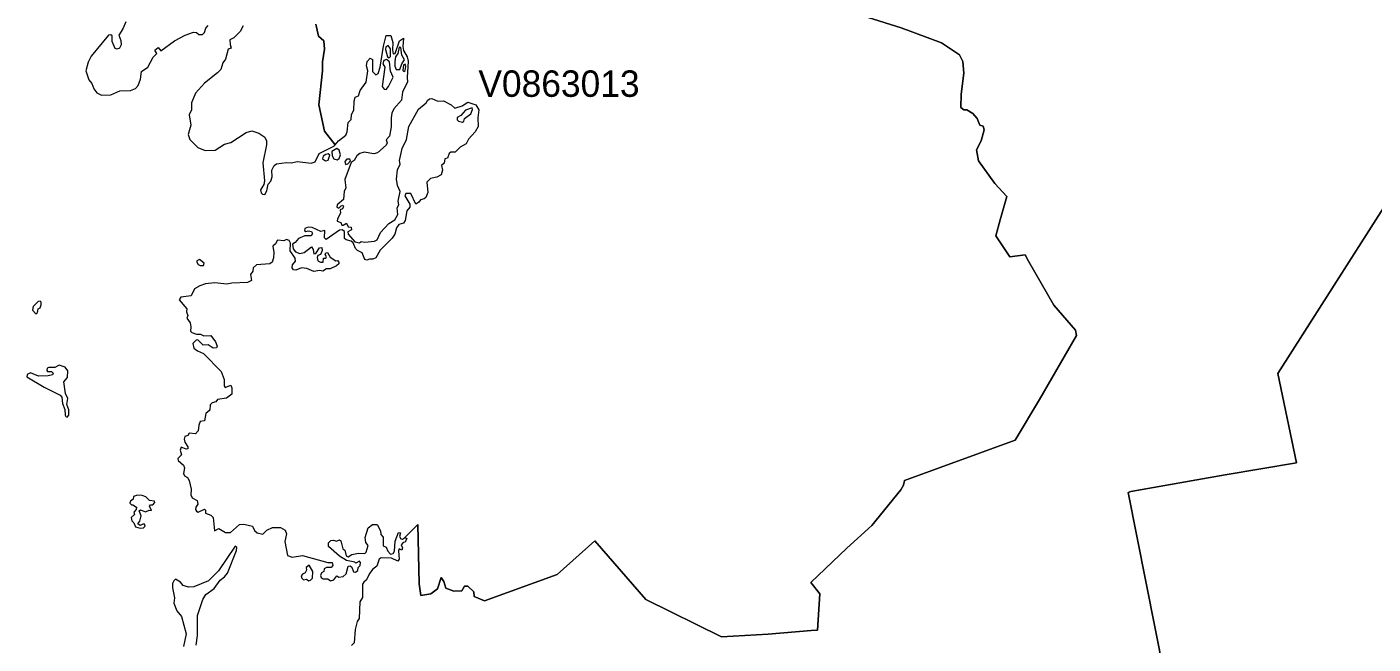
# Model space of a CAD drawing. Extents: x 369010 to 735936, y 6377141 to 6616555.
# Drawn here: x 480774 to 485866, y 6484938 to 6487273 of the extents above; entities that cross this region are included whole.
import ezdxf
from ezdxf.enums import TextEntityAlignment as Align

# ---------------------------------------------------------------- set-up
doc = ezdxf.new("R2010")
doc.units = 0
doc.header["$LTSCALE"] = 40
doc.layers.add('3', color=7, linetype='Continuous', lineweight=13)
doc.layers.add('4', color=7, linetype='Continuous')

msp = doc.modelspace()

# ---------------------------------------------------------------- linework, layer by layer
at = {"layer": '3'}
for points in [[(482340.23, 6485189.61), (482350.65, 6485174.88), (482358.27, 6485149.23), (482388.55, 6485138.3), (482418.68, 6485139.96), (482429.6, 6485157.34), (482441.18, 6485156.68), (482464.36, 6485135.49), (482466.18, 6485118.11), (482504.08, 6485101.4), (482778.98, 6485202.02), (482921.81, 6485328.63), (483115.28, 6485106.2), (483400.78, 6484965.52), (483577.37, 6484975.78), (483739.73, 6484990.01), (483764.22, 6484990.51), (483773.16, 6485128.87), (483739.23, 6485171.41), (483875.61, 6485300.66), (483969.61, 6485387.39), (484079.51, 6485521.78), (484089.6, 6485538.99), (484093.58, 6485557.69), (484512.3, 6485710.29), (484604.16, 6485863.87), (484743.51, 6486106.17), (484739.54, 6486126.53), (484658.61, 6486221.03), (484562.12, 6486386.7), (484549.21, 6486410.37), (484491.94, 6486403.42), (484439.31, 6486482.53), (484455.37, 6486542.94), (484480.52, 6486631.81), (484435.01, 6486681.3), (484372.95, 6486766.04), (484366, 6486808.57), (484383.87, 6486842), (484394.46, 6486884.37), (484390.49, 6486897.78), (484378.91, 6486901.09), (484367.98, 6486926.74), (484351.93, 6486946.1), (484329.42, 6486959.51), (484317.83, 6486959.51), (484306.91, 6486967.95), (484307.57, 6487019.42), (484318, 6487098.2), (484313.53, 6487142.06), (484301.95, 6487167.71), (484232.77, 6487213.23), (484081, 6487269.83), (483851.11, 6487341.82)], [(483851.11, 6487341.82), (484081, 6487269.83), (484232.77, 6487213.23), (484301.95, 6487167.71), (484313.53, 6487142.06), (484318, 6487098.2), (484307.57, 6487019.42), (484306.91, 6486967.95), (484317.83, 6486959.51), (484329.42, 6486959.51), (484351.93, 6486946.1), (484367.98, 6486926.74), (484378.91, 6486901.09), (484390.49, 6486897.78), (484394.46, 6486884.37), (484383.87, 6486842), (484366, 6486808.57), (484372.95, 6486766.04)], [(481147.61, 6487292.84), (481136.19, 6487266.19), (481121.29, 6487242.52), (481129.73, 6487221.5), (481130.39, 6487205.12), (481123.61, 6487192.87), (481114.84, 6487189.56), (481107.06, 6487191.71), (481096.3, 6487217.7), (481096.3, 6487239.05), (481091, 6487243.68), (481083.06, 6487241.69), (481017.02, 6487163.25), (481004.94, 6487140.24), (480997, 6487106.64), (481008.09, 6487073.54), (481019.17, 6487059.47), (481027.12, 6487038.46), (481038.87, 6487023.56), (481056.41, 6487015.62), (481091, 6487015.95), (481125.26, 6487031.67), (481165.65, 6487033.16), (481185.17, 6487040.77), (481194.44, 6487051.37), (481203.21, 6487076.19), (481207.02, 6487105.15), (481230.69, 6487120.38), (481251.71, 6487158.94), (481265.11, 6487172.35), (481258.16, 6487184.93), (481270.24, 6487194.86), (481280.84, 6487182.94), (481332.31, 6487221.17), (481371.86, 6487241.69), (481403.47, 6487253.61), (481415.23, 6487252.45), (481424.49, 6487244.84), (481437.4, 6487244.34), (481445.02, 6487252.78), (481450.31, 6487268.84), (481459.08, 6487279.1)], [(481592.31, 6487276.78), (481580.23, 6487255.43), (481556.23, 6487232.59), (481542, 6487223.82), (481542.5, 6487207.1), (481546.97, 6487192.54), (481534.88, 6487188.73), (481524.95, 6487150.67), (481514.86, 6487137.92), (481506.75, 6487112.44), (481494.67, 6487099.03), (481446.17, 6487060.96), (481411.58, 6487022.4), (481396.03, 6486986.16), (481396.03, 6486959.51), (481388.08, 6486940.48), (481393.88, 6486901.25), (481383.61, 6486865.67), (481389.74, 6486846.97), (481420.69, 6486816.85), (481447.66, 6486805.1), (481486.06, 6486806.92), (481521.15, 6486829.09)], [(481521.15, 6486829.09), (481545.81, 6486836.38), (481603.57, 6486873.78), (481624.59, 6486879.9), (481651.73, 6486871.79), (481673.41, 6486856.24), (481679.54, 6486842.5), (481680.2, 6486827.27), (481666.13, 6486758.59), (481672.42, 6486690.73), (481669.44, 6486676.5), (481658.02, 6486656.31), (481659.51, 6486645.22), (481664.47, 6486640.25), (481674.4, 6486639.59), (481681.19, 6486652.83), (481685.99, 6486678.82), (481696.58, 6486690.24), (481701.22, 6486706.29), (481700.89, 6486730.78), (481709.16, 6486749.32), (481717.6, 6486755.11), (481756.16, 6486759.75), (481772.88, 6486758.59), (481797.54, 6486763.88), (481849.34, 6486757.76), (481863.91, 6486762.73), (481879.46, 6486794.34), (481934.91, 6486821.81), (481939.71, 6486827.77), (481899.49, 6486878.25), (481877.64, 6486978.71), (481891.88, 6487106.64), (481892.54, 6487141.4), (481899.49, 6487189.56), (481896.35, 6487221.01), (481876.32, 6487237.72), (481867.22, 6487283.24)], [(481867.22, 6487283.24), (481876.32, 6487237.72), (481896.35, 6487221.01), (481899.49, 6487189.56), (481892.54, 6487141.4), (481891.88, 6487106.64), (481877.64, 6486978.71), (481899.49, 6486878.25), (481939.71, 6486827.77), (481952.12, 6486842.83), (481980.75, 6486863.85), (481985.22, 6486876.76), (481988.7, 6486911.85), (482000.61, 6486923.6), (482001.94, 6486942.3), (482010.71, 6486958.02), (482011.37, 6486990.79), (482016, 6487008), (482027.76, 6487012.97), (482034.71, 6487033.16), (482056.55, 6487063.94), (482063.5, 6487107.47), (482058.87, 6487126.17), (482061.19, 6487141.9), (482072.61, 6487155.47), (482080.55, 6487149.51), (482080.55, 6487104), (482093.13, 6487092.58), (482102.73, 6487096.88), (482110.67, 6487120.38), (482122.09, 6487200.98), (482133.18, 6487240.21), (482150.72, 6487241.36), (482158.34, 6487214.72)], [(482158.34, 6487214.72), (482156.52, 6487186.75), (482159.83, 6487171.52), (482166.45, 6487173.01), (482182.83, 6487220.68), (482198.89, 6487230.61), (482195.74, 6487199.82), (482198.22, 6487184.6), (482212.79, 6487160.1), (482215.44, 6487144.05), (482211.96, 6487082.31), (482213.78, 6487065.1), (482194.91, 6487026.21), (482191.11, 6486996.58), (482162.14, 6486963.65), (482154.53, 6486946.6), (482151.55, 6486929.72), (482151.55, 6486895.46), (482145.59, 6486859.55), (482133.35, 6486846.31), (482137.15, 6486835.22), (482133.35, 6486825.29), (482100.41, 6486797.15), (482086.01, 6486793.68), (482049.27, 6486799.8), (482032.56, 6486794.01), (482021.96, 6486784.9), (482012.03, 6486767.36), (481999.95, 6486760.41), (481976.78, 6486696.03), (481980.59, 6486662.76), (481974.46, 6486651.84), (481971.48, 6486620.89), (481947.98, 6486599.54), (481946.33, 6486590.77), (481953.94, 6486587.62), (481962.38, 6486596.39), (481969.33, 6486598.71), (481970.82, 6486593.42), (481967.02, 6486585.47), (481958.57, 6486581.66), (481960.06, 6486569.09), (481948.64, 6486547.24), (481947.49, 6486537.81), (481960.89, 6486533.17), (481964.7, 6486523.57), (481969.66, 6486523.24), (481983.07, 6486530.52), (481988.7, 6486517.45), (482000.94, 6486515.63), (482001.27, 6486505.7), (481988.37, 6486498.09), (481988.7, 6486489.31), (482014.02, 6486460.35), (482032.06, 6486456.05), (482038.51, 6486461.51), (482052.58, 6486459.19), (482089.16, 6486462.67), (482098.26, 6486467.63), (482111.17, 6486495.44), (482143.11, 6486529.03), (482165.95, 6486543.43), (482176.38, 6486563.29), (482174.72, 6486588.45), (482180.52, 6486600.7), (482177.7, 6486613.61), (482185.65, 6486650.18), (482175.39, 6486673.52), (482172.24, 6486697.85), (482175.88, 6486732.6), (482185.15, 6486753.95), (482182.83, 6486768.02), (482193.42, 6486813.87), (482209.64, 6486847.8), (482218.09, 6486896.29), (482255.49, 6486962.16), (482284.62, 6486985.83), (482289.58, 6486995.42), (482297.2, 6487001.55), (482305.97, 6487002.21), (482327.98, 6486992.28), (482349.33, 6486993.11), (482378.13, 6486978.54), (482391.86, 6486965.3), (482420.5, 6486974.41), (482441.52, 6486988.47), (482472.3, 6486977.88), (482483.06, 6486959.84), (482479.25, 6486929.72), (482480.74, 6486896.29), (482469.49, 6486876.43), (482443.67, 6486848.62), (482435.56, 6486831.08), (482413.05, 6486818.34), (482394.18, 6486798.97), (482377.47, 6486799.3), (482371.67, 6486794.83), (482365.22, 6486776.79), (482354.63, 6486774.15), (482351.81, 6486757.43)], [(485142.04, 6484489.2), (484939.3, 6485511.52), (484948.9, 6485515.32), (485306.06, 6485578.21), (485576.33, 6485623.73), (485505.49, 6485961.85), (486063.07, 6486835.55)], [(486063.07, 6486835.55), (485505.49, 6485961.85), (485576.33, 6485623.73), (485306.06, 6485578.21), (484948.9, 6485515.32), (484939.3, 6485511.52), (485142.04, 6484489.2)], [(482351.81, 6486757.43), (482341.55, 6486748.33), (482346.19, 6486730.78), (482341.22, 6486714.23), (482324.84, 6486704.8), (482300.18, 6486699.83), (482286.44, 6486685.77), (482290.74, 6486647.2), (482283.13, 6486628.17), (482275.85, 6486622.38), (482262.94, 6486618.57), (482256.81, 6486609.8), (482244.9, 6486602.52), (482226.19, 6486643.07), (482207.66, 6486643.07), (482203.02, 6486633.8), (482222.39, 6486602.52), (482221.73, 6486591.1), (482210.31, 6486577.36), (482205.18, 6486540.45), (482198.22, 6486530.86), (482181.01, 6486525.56), (482172.24, 6486513.64), (482165.12, 6486488.98), (482155.86, 6486474.09), (482110.01, 6486428.24), (482093.13, 6486400.11), (482082.87, 6486394.31), (482069.96, 6486394.81), (482059.2, 6486391.34), (482051.59, 6486393.65), (482041.66, 6486418.81), (482024.11, 6486426.75), (482016.5, 6486435.19), (482007.9, 6486455.72), (482000.78, 6486463), (481980.92, 6486467.14), (481975.62, 6486472.6), (481975.13, 6486498.91), (481966.35, 6486506.03), (481956.42, 6486503.88), (481906.11, 6486469.12), (481899.49, 6486475.25), (481900.98, 6486502.72), (481885.42, 6486499.24), (481852.65, 6486514.8), (481838.09, 6486515.3), (481825.18, 6486510.33), (481823.69, 6486502.72), (481828.99, 6486498.91), (481838.09, 6486501.89), (481850, 6486498.91), (481853.81, 6486491.96), (481849.18, 6486482.86), (481824.68, 6486482.86), (481800.68, 6486472.93), (481788.11, 6486457.7), (481778.67, 6486451.58), (481781.32, 6486433.7), (481789.26, 6486422.12), (481806.64, 6486416.49), (481822.2, 6486419.47), (481850.5, 6486441.32), (481856.13, 6486431.72), (481859.27, 6486415.33), (481866.89, 6486416.16), (481880.62, 6486437.84), (481889.06, 6486438.67), (481890.88, 6486426.75), (481884.76, 6486411.86), (481874.83, 6486408.05), (481871.52, 6486400.44), (481874.5, 6486388.69), (481884.76, 6486382.56), (481894.36, 6486383.23), (481895.52, 6486398.95), (481904.29, 6486397.79), (481906.61, 6486403.09), (481902.3, 6486412.35), (481904.29, 6486418.31), (481910.74, 6486419.14), (481920.67, 6486402.42), (481942.02, 6486388.19), (481948.48, 6486389.35), (481953.44, 6486383.72), (481953.44, 6486377.27), (481944.34, 6486368.83), (481920.67, 6486358.07), (481907.1, 6486358.57), (481892.7, 6486348.64), (481881.12, 6486351.95), (481859.11, 6486348.14), (481832.46, 6486358.9), (481812.93, 6486361.54), (481790.75, 6486352.44), (481782.48, 6486353.6), (481777.02, 6486361.21), (481779, 6486373.46), (481789.26, 6486386.37), (481788.6, 6486398.95)], [(484372.95, 6486766.04), (484435.01, 6486681.3), (484480.52, 6486631.81), (484455.37, 6486542.94), (484439.31, 6486482.53), (484491.94, 6486403.42), (484549.21, 6486410.37), (484562.12, 6486386.7), (484658.61, 6486221.03), (484739.54, 6486126.53), (484743.51, 6486106.17), (484604.16, 6485863.87), (484512.3, 6485710.29), (484093.58, 6485557.69), (484089.6, 6485538.99), (484079.51, 6485521.78), (483969.61, 6485387.39), (483875.61, 6485300.66), (483739.23, 6485171.41), (483773.16, 6485128.87), (483764.22, 6484990.51), (483739.73, 6484990.01), (483577.37, 6484975.78), (483400.78, 6484965.52), (483115.28, 6485106.2), (482921.81, 6485328.63), (482778.98, 6485202.02), (482504.08, 6485101.4), (482466.18, 6485118.11), (482464.36, 6485135.49), (482441.18, 6485156.68), (482429.6, 6485157.34), (482418.68, 6485139.96), (482388.55, 6485138.3), (482358.27, 6485149.23), (482350.65, 6485174.88), (482340.23, 6485189.61), (482326.82, 6485146.58), (482301.17, 6485128.54), (482264.43, 6485121.59), (482257.31, 6485165.94), (482252.18, 6485391.03), (482201.87, 6485339.56), (482203.36, 6485340.55), (482210.47, 6485338.4), (482204.02, 6485324.17), (482197.56, 6485323.01), (482189.62, 6485314.24), (482194.09, 6485302.48), (482191.44, 6485293.38), (482182.01, 6485298.68), (482179.69, 6485291.4), (482182.01, 6485259.45), (482176.54, 6485251.84), (482152.55, 6485263.59), (482113.32, 6485263.92), (482106.04, 6485258.96), (482097.76, 6485233.47), (482082.87, 6485221.22), (482070.29, 6485205.66), (482058.37, 6485181.67), (482048.11, 6485172.89), (482043.48, 6485164.45), (482043.81, 6485114.8), (482033.38, 6485098.42), (482030.07, 6485035.2), (482022.46, 6485024.11), (482015.34, 6484993.16), (482011.54, 6484943.34), (482001.61, 6484932.25)], [(481788.6, 6486398.95), (481769.9, 6486425.59), (481771.06, 6486455.05), (481765.6, 6486465.65), (481755.67, 6486469.45), (481745.07, 6486464.49), (481721.08, 6486465.98), (481714.62, 6486452.24), (481703.53, 6486443.97), (481708, 6486419.97), (481706.51, 6486399.28), (481701.55, 6486382.89), (481692.11, 6486377.1), (481642.79, 6486372.63), (481630.21, 6486361.54), (481628.56, 6486348.97), (481619.79, 6486336.39), (481623.59, 6486313.55), (481608.7, 6486306.6), (481549.28, 6486303.95), (481529.59, 6486300.14), (481484.57, 6486305.11), (481449.15, 6486300.97), (481427.97, 6486293.69), (481407.45, 6486281.77), (481394.87, 6486256.28), (481356.31, 6486250.99), (481349.85, 6486240.23), (481378.32, 6486207.13), (481377.16, 6486195.21), (481382.46, 6486181.15), (481378.98, 6486171.55), (481390.9, 6486153.67), (481394.21, 6486138.78), (481393.05, 6486122.06), (481397.68, 6486116.76), (481415.06, 6486111.3), (481429.96, 6486111.3), (481443.69, 6486104.85), (481469.18, 6486106.01), (481486.72, 6486082.34), (481494.01, 6486065.62), (481491.36, 6486059.17), (481478.78, 6486058.34), (481458.92, 6486070.26), (481440.55, 6486069.76), (481420.02, 6486088.79), (481413.57, 6486088.13), (481401.65, 6486075.55), (481405.46, 6486057.68), (481418.87, 6486047.75), (481441.71, 6486037.32), (481508.24, 6485969.13), (481520.49, 6485939.01), (481519.66, 6485915.35), (481523.96, 6485909.22), (481544.81, 6485917.33), (481549.12, 6485908.06), (481549.12, 6485884.07), (481528.93, 6485869.17), (481494.17, 6485863.87), (481488.71, 6485855.1), (481474.14, 6485851.3), (481467.36, 6485843.68), (481465.37, 6485822.66), (481450.97, 6485810.09), (481445.51, 6485782.28), (481428.8, 6485779.96), (481423.83, 6485766.23), (481421.51, 6485744.88), (481411.42, 6485734.28), (481387.75, 6485736.44), (481382.12, 6485727.66), (481371.04, 6485723.53), (481368.72, 6485713.6), (481371.37, 6485701.85), (481382.79, 6485684.63), (481382.46, 6485677.35), (481376.66, 6485676.19), (481357.3, 6485682.81), (481353.82, 6485672.05), (481359.12, 6485654.18), (481344.72, 6485640.44), (481346.21, 6485632.83), (481366.57, 6485614.79), (481370.04, 6485605.03), (481366.24, 6485583.18), (481370.04, 6485575.23), (481380.8, 6485567.95), (481387.92, 6485556.86), (481394.87, 6485523.76), (481393.71, 6485502.74), (481398.67, 6485490.99), (481417.54, 6485481.39), (481420.19, 6485467.99), (481412.58, 6485455.91), (481411.75, 6485447.8), (481414.89, 6485441.67), (481421.02, 6485437.87), (481445.02, 6485448.13)], [(481445.02, 6485448.13), (481449.98, 6485444.82), (481449.98, 6485433.73), (481470.17, 6485425.29), (481478.94, 6485417.34), (481483.41, 6485366.2), (481499.8, 6485375.31), (481525.12, 6485359.75), (481544.15, 6485360.91), (481577.75, 6485391.03), (481594.63, 6485391.36), (481627.07, 6485383.75), (481634.19, 6485368.02), (481645.28, 6485359.25), (481666.13, 6485354.29), (481681.36, 6485369.68), (481702.37, 6485378.78), (481733.16, 6485378.78), (481750.37, 6485368.85), (481755.34, 6485355.11), (481749.54, 6485326.81), (481759.97, 6485273.52), (481777.68, 6485267.4), (481816.08, 6485273.19), (481912.23, 6485247.21), (481928.29, 6485246.88), (481931.6, 6485235.29), (481925.14, 6485228.17), (481907.27, 6485227.35), (481897.67, 6485222.38), (481896.51, 6485212.45), (481888.57, 6485207.49), (481884.76, 6485197.55), (481887.41, 6485190.44), (481894.69, 6485184.65), (481911.57, 6485184.65), (481922.33, 6485177.86), (481935.24, 6485180.84), (481946.66, 6485196.4), (481953.94, 6485191.6), (481969.66, 6485193.75), (481981.91, 6485204.51), (481989.19, 6485233.47), (481996.14, 6485234.3), (482002.93, 6485229.33), (482009.38, 6485212.12), (482016.67, 6485209.8), (482025.11, 6485215.93), (482027.42, 6485227.68), (482034.54, 6485235.29), (482036.2, 6485246.88), (482031.56, 6485251.67), (482017.49, 6485244.06), (482014.02, 6485248.7), (481983.07, 6485254.82), (481956.42, 6485270.87), (481914.05, 6485307.45), (481915.21, 6485321.85), (481923.98, 6485329.96), (481933.25, 6485331.78), (481945, 6485327.97), (481955.76, 6485332.61), (481961.72, 6485328.8), (481969, 6485298.68), (481976.28, 6485293.71), (481980.92, 6485271.54), (481988.53, 6485268.56), (482003.1, 6485276.5), (482027.59, 6485282.62), (482051.59, 6485281.13), (482056.55, 6485285.77), (482064.5, 6485311.59), (482055.73, 6485322.68), (482052.75, 6485341.05), (482064.5, 6485377.95), (482081.38, 6485390.53), (482098.43, 6485390.53), (482111, 6485366.53), (482112.99, 6485353.13), (482120.93, 6485342.21), (482120.93, 6485310.43), (482132.85, 6485304.8), (482138.81, 6485290.24), (482149.57, 6485278.82), (482159, 6485281.13), (482164.79, 6485290.24), (482166.28, 6485327.97), (482178.86, 6485360.08), (482186.47, 6485359.25), (482182.67, 6485345.52), (482188.46, 6485336.41), (482194.91, 6485334.59), (482201.87, 6485339.56), (482201.87, 6485339.56), (482252.18, 6485391.03), (482257.31, 6485165.94), (482264.43, 6485121.59), (482301.17, 6485128.54), (482326.82, 6485146.58), (482340.23, 6485189.61)], [(481413.57, 6484933.41), (481419.2, 6484970.32), (481418.7, 6485046.28), (481438.89, 6485106.53), (481450.31, 6485125.23), (481482.75, 6485148.4), (481504.27, 6485179.68), (481521.48, 6485192.59), (481532.9, 6485206), (481567.16, 6485292.22), (481567.99, 6485303.31), (481561.53, 6485308.61), (481498.47, 6485214.77), (481461.24, 6485177.03), (481405.29, 6485155.35), (481384.77, 6485153.37), (481364.91, 6485160.32), (481355.31, 6485172.4), (481336.28, 6485184.31), (481329, 6485177.86), (481324.86, 6485167.93), (481324.86, 6485151.05), (481332.31, 6485112.65), (481329.66, 6485092.79), (481341.41, 6485063.33), (481358.62, 6485042.81), (481376, 6484977.27), (481366.73, 6484929.11)]]:
    msp.add_lwpolyline(points, dxfattribs=at)
for points in [[(482144.6, 6487156.29), (482149.24, 6487161.26), (482149.24, 6487190.55), (482140.79, 6487202.47), (482131.69, 6487197.51), (482130.53, 6487187.24), (482137.48, 6487160.1)], [(482181.34, 6487197.17), (482176.71, 6487172.68), (482168.6, 6487160.43), (482165.62, 6487142.56), (482165.95, 6487125.01), (482170.92, 6487112.44), (482184.65, 6487112.77), (482191.6, 6487133.12), (482201.53, 6487148.35), (482191.6, 6487165.89), (482188.13, 6487195.19)], [(482134.34, 6487150.17), (482123.91, 6487146.03), (482120.11, 6487134.12), (482127.72, 6487120.55), (482117.46, 6487047.56), (482125.07, 6487038.12), (482133.35, 6487036.64), (482142.12, 6487047.23), (482159.17, 6487083.8), (482149.24, 6487105.65), (482145.76, 6487141.4)], [(482204.18, 6487132.3), (482198.89, 6487129.32), (482195.41, 6487108.63), (482199.88, 6487104.82), (482204.51, 6487108.63), (482206.83, 6487123.19)], [(482457.9, 6486966.79), (482432.74, 6486958.02), (482415.2, 6486938.49), (482401.13, 6486930.55), (482401.13, 6486921.78), (482406.76, 6486917.14), (482421.32, 6486913.33), (482426.62, 6486916.48), (482429.6, 6486926.74), (482452.94, 6486944.62), (482459.72, 6486960.34)], [(481946.33, 6486813.87), (481927.29, 6486802.12), (481928.78, 6486785.57), (481934.58, 6486773.81), (481946.82, 6486770.84), (481955.1, 6486775.3), (481959.73, 6486789.87), (481955.1, 6486806.92)], [(481913.72, 6486792.52), (481904.29, 6486791.03), (481895.02, 6486784.41), (481892.37, 6486774.64), (481903.79, 6486766.2), (481913.72, 6486768.85), (481919.52, 6486787.55)], [(481995.15, 6486772.99), (481984.06, 6486772.33), (481975.79, 6486764.71), (481978.44, 6486752.8), (481987.54, 6486755.44), (481998.3, 6486766.86)], [(481428.63, 6486370.65), (481441.21, 6486371.14), (481444.52, 6486379.09), (481426.31, 6486393.16), (481417.21, 6486388.19), (481416.38, 6486383.23), (481421.02, 6486374.45)], [(480823.38, 6486236.09), (480816.6, 6486234.11), (480797.07, 6486215.4), (480795.58, 6486202.16), (480807.49, 6486188.1), (480813.62, 6486192.56), (480816.6, 6486206.63), (480823.38, 6486210.94), (480828.02, 6486222.02), (480827.19, 6486231.46)], [(480926.16, 6485797.18), (480932.78, 6485803.96), (480932.28, 6485824.98), (480925.17, 6485845.17), (480929.14, 6485867.68), (480919.21, 6485886.71), (480913.91, 6485929.91), (480927.48, 6485946.29), (480928.64, 6485972.61), (480918.38, 6485985.52), (480896.37, 6485993.96), (480879.16, 6485984.03), (480856.32, 6485984.69), (480850.53, 6485981.71), (480849.37, 6485973.77), (480852.02, 6485969.47), (480866.58, 6485969.13), (480873.03, 6485963.34), (480870.06, 6485957.22), (480854.33, 6485952.75), (480817.42, 6485951.59), (480786.81, 6485964.17), (480775.06, 6485957.71), (480773.9, 6485948.94), (480839.44, 6485910.71), (480899.85, 6485880.26), (480905.97, 6485872.65), (480908.29, 6485847.82), (480917.39, 6485826.14), (480918.22, 6485803.96), (480920.53, 6485799)], [(481202.22, 6485376.13), (481214.47, 6485377.62), (481221.42, 6485383.75), (481219.1, 6485391.36), (481212.15, 6485391.69), (481202.72, 6485387.22), (481193.95, 6485393.68), (481201.23, 6485403.61), (481206.03, 6485423.8), (481198.91, 6485442), (481203.38, 6485445.81), (481222.08, 6485438.69), (481236.15, 6485444.32), (481245.42, 6485443.99), (481237.31, 6485459.55), (481241.61, 6485464.51), (481249.56, 6485464.51), (481257.5, 6485473.28), (481256.01, 6485479.41), (481238.14, 6485481.39), (481224.07, 6485495.46), (481209.5, 6485500.76), (481192.46, 6485501.92), (481176.73, 6485496.95), (481175.24, 6485487.02), (481165.65, 6485478.75), (481163, 6485470.97), (481169.12, 6485464.51), (481174.91, 6485464.51), (481187.82, 6485455.74), (481187, 6485447.8), (481178.22, 6485437.54), (481180.21, 6485428.27), (481168.79, 6485417.34), (481170.61, 6485405.1), (481178.72, 6485397.48), (481184.02, 6485381.76)], [(481842.06, 6485236.12), (481829.81, 6485228.5), (481830.97, 6485217.42), (481826.01, 6485207.98), (481815.74, 6485203.02), (481811.61, 6485196.89), (481813.76, 6485186.96), (481819.88, 6485181.67), (481830.97, 6485183.49), (481840.57, 6485177.86), (481846.69, 6485179.35), (481853.48, 6485187.62), (481855.8, 6485212.45)]]:
    msp.add_lwpolyline(points, close=True, dxfattribs=at)

# ---------------------------------------------------------------- texts
at = {"layer": '4'}
msp.add_text('V0863013', height=100, dxfattribs=at).set_placement((482786.4, 6487008.73), align=Align.CENTER)

doc.saveas('drawing.dxf')
